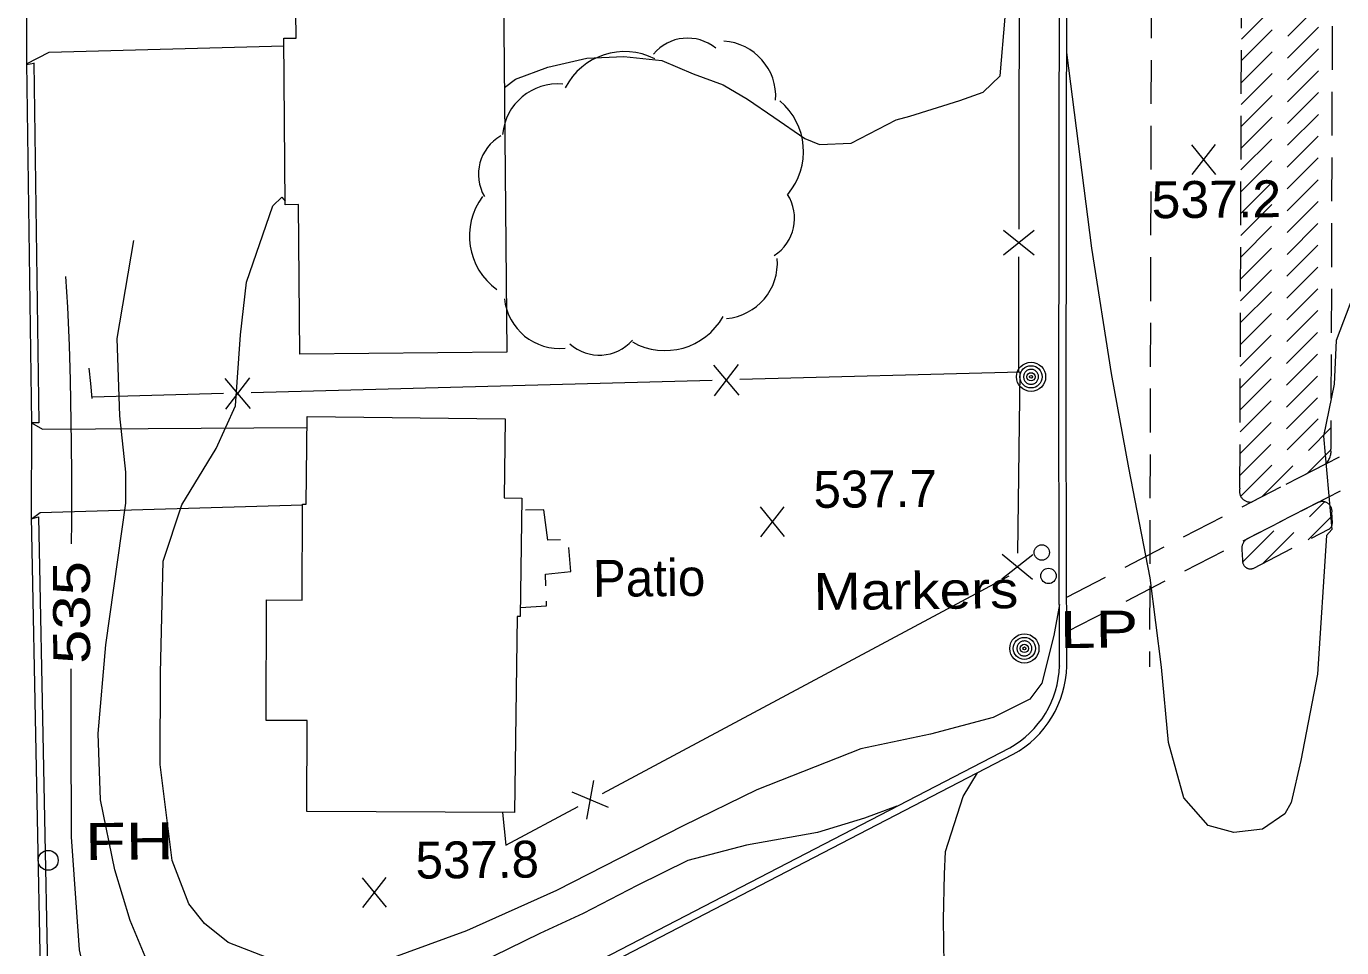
# Model space of a CAD drawing. Extents: x 2361284 to 2366480, y 6976556 to 6985346.
# Drawn here: x 2361534.5 to 2361705.6, y 6977794.9 to 6977914.8 of the extents above; entities that cross this region are included whole.
import ezdxf
from ezdxf.enums import TextEntityAlignment as Align

# ---------------------------------------------------------------- set-up
doc = ezdxf.new("R2010")
doc.units = 0
doc.header["$LTSCALE"] = 1.9
doc.linetypes.add('MEDIUM_DASHED', pattern=[4.5, 3, -1.5])
for name, color, linetype, lineweight in [('11', 7, 'Continuous', 13), ('12', 7, 'Continuous', 13), ('13', 7, 'Continuous', 13), ('16', 7, 'Continuous', 13), ('25', 7, 'Continuous', 13), ('3', 7, 'Continuous', 13), ('4', 7, 'Continuous', 13), ('5', 7, 'Continuous', 13), ('7', 7, 'Continuous', 13), ('9', 7, 'Continuous', 13)]:
    doc.layers.add(name, color=color, linetype=linetype, lineweight=lineweight)

msp = doc.modelspace()

# ---------------------------------------------------------------- linework, layer by layer
at = {"layer": '11'}
msp.add_circle((2361537.362, 6977806.274), 1.3, dxfattribs=at)
at = {"layer": '12'}
for p, q in [((2361689.258, 6977895.515), (2361686.141, 6977899.366)), ((2361686.178, 6977895.486), (2361689.221, 6977899.395)), ((2361633.142, 6977848.399), (2361630.025, 6977852.25)), ((2361630.062, 6977848.37), (2361633.105, 6977852.279)), ((2361581.368, 6977800.163), (2361578.251, 6977804.014)), ((2361578.288, 6977800.134), (2361581.331, 6977804.043))]:
    msp.add_line(p, q, dxfattribs=at)
for points in [[(2361540.41, 6977847.455), (2361540.423, 6977850.305), (2361540.427, 6977852.354), (2361540.418, 6977856.451), (2361540.386, 6977860.549), (2361540.354, 6977863.281), (2361540.268, 6977868.744), (2361540.235, 6977870.246), (2361540.136, 6977873.248), (2361540.001, 6977876.249), (2361539.896, 6977878.249), (2361539.659, 6977882.249)], [(2361589.923, 6977783.341), (2361584.877, 6977781.773), (2361578.206, 6977779.8), (2361569.99, 6977777.092), (2361562.775, 6977774.593), (2361557.281, 6977773.951), (2361553.122, 6977775.761), (2361547.058, 6977780.414), (2361543.073, 6977787.167), (2361541.442, 6977794.612), (2361540.382, 6977809.343), (2361540.362, 6977823.003), (2361540.355, 6977831.203)]]:
    msp.add_lwpolyline(points, dxfattribs=at)
at = {"layer": '13'}
for points in [[(2361596.708, 6977906.823), (2361598.168, 6977907.907), (2361602.344, 6977909.457), (2361607.443, 6977910.625), (2361612.271, 6977910.871), (2361617.206, 6977910.348), (2361621.283, 6977908.617), (2361625.157, 6977907.174), (2361628.355, 6977905.324), (2361631.777, 6977902.967), (2361635.814, 6977900.185), (2361637.696, 6977899.387), (2361641.82, 6977899.562), (2361647.671, 6977902.638), (2361649.467, 6977903.115), (2361655.968, 6977905.117), (2361659.018, 6977906.196), (2361661.198, 6977908.337), (2361661.855, 6977915.972), (2361662.148, 6977922.986), (2361662.316, 6977927.408), (2361663.113, 6977935.086), (2361662.733, 6977946.723)], [(2361710.617, 6977888.775), (2361709.638, 6977887.565), (2361709.062, 6977885.09), (2361707.171, 6977879.833), (2361704.927, 6977873.9), (2361704.681, 6977868.217), (2361703.285, 6977861.444), (2361704.381, 6977849.304), (2361703.674, 6977848.518), (2361702.491, 6977830.484), (2361700.337, 6977819.284), (2361699.069, 6977813.801), (2361698.26, 6977812.339), (2361695.362, 6977810.336), (2361691.626, 6977809.881), (2361688.257, 6977810.809), (2361685.112, 6977814.419), (2361683.103, 6977821.59), (2361682.22, 6977831.402), (2361680.73, 6977843.018), (2361677.953, 6977857.343), (2361675.686, 6977869.612), (2361673.122, 6977885.908), (2361669.87, 6977911.388)], [(2361567.72, 6977792.912), (2361560.774, 6977795.573), (2361557.691, 6977798.056), (2361555.67, 6977800.604), (2361553.492, 6977806.256), (2361551.944, 6977818.723), (2361551.97, 6977830.673), (2361552.332, 6977845.178), (2361554.763, 6977852.531), (2361559.234, 6977859.834), (2361561.751, 6977865.398), (2361562.392, 6977874.645), (2361563.147, 6977881.513), (2361566.572, 6977891.445), (2361567.779, 6977892.562), (2361568.207, 6977892.041)], [(2361549.961, 6977793.783), (2361548.036, 6977798.434), (2361546.043, 6977805.055), (2361544.167, 6977814.149), (2361543.845, 6977822.766), (2361544.875, 6977834.306), (2361547.47, 6977852.752), (2361547.462, 6977856.772), (2361546.702, 6977864.125), (2361546.326, 6977874.172), (2361548.515, 6977886.923)], [(2361668.913, 6977839.576), (2361668.201, 6977835.529), (2361666.65, 6977829.343), (2361665.072, 6977827.261), (2361660.321, 6977824.874), (2361652.142, 6977822.686), (2361643.07, 6977820.779), (2361629.549, 6977815.441), (2361619.972, 6977810.779), (2361603.483, 6977802.361), (2361591.791, 6977797.081), (2361579.065, 6977792.48)], [(2361649.573, 6977775.208), (2361649.741, 6977776.45), (2361650.744, 6977779.309), (2361651.165, 6977782.364), (2361651.603, 6977784.648), (2361653.724, 6977790.899), (2361653.927, 6977792.661), (2361653.821, 6977798.561), (2361653.955, 6977804.461), (2361654.117, 6977807.423), (2361656.409, 6977814.596), (2361658.25, 6977817.654)], [(2361647.78, 6977813.314), (2361643.556, 6977811.774), (2361637.462, 6977809.916), (2361628.228, 6977808.227), (2361620.566, 6977806.244), (2361613.977, 6977803.011), (2361606.941, 6977799.344), (2361601.336, 6977796.761), (2361593.272, 6977792.825)]]:
    msp.add_lwpolyline(points, dxfattribs=at)
at = {"layer": '16'}
for centre, radius, start, end in [((2361620.547, 6977907.478), 5.766, 50.52465, 140.52465), ((2361624.806, 6977905.653), 7.215, 356.33821, 86.33821), ((2361612.347, 6977902.839), 8.653, 62.97032, 152.97032), ((2361603.661, 6977900.073), 7.215, 84.77673, 174.77673), ((2361626.979, 6977898.494), 8.653, 319.83828, 49.83828), ((2361599.104, 6977895.516), 5.766, 119.86137, 209.86137), ((2361600.832, 6977887.512), 8.653, 143.75652, 233.75652), ((2361628.697, 6977889.796), 5.766, 302.83888, 32.83888), ((2361625.017, 6977883.97), 7.215, 274.66347, 4.66347), ((2361603.897, 6977880.092), 7.215, 185.92447, 275.92447), ((2361617.619, 6977881.257), 8.653, 240.65004, 330.65004), ((2361609.066, 6977877.769), 5.766, 228.44055, 318.44055)]:
    msp.add_arc(centre, radius, start, end, dxfattribs=at)
at = {"layer": '25'}
for points in [[(2361603.999, 6977847.979), (2361602.359, 6977847.944), (2361601.862, 6977851.859), (2361599.452, 6977851.816)], [(2361602.106, 6977841.991), (2361602.051, 6977843.49), (2361605.378, 6977843.842), (2361605.078, 6977846.979)], [(2361598.802, 6977839.189), (2361602.191, 6977839.382), (2361602.175, 6977839.991)]]:
    msp.add_lwpolyline(points, dxfattribs=at)
at = {"layer": '3', "linetype": 'MEDIUM_DASHED'}
for p, q in [((2361681.599, 6978218.192), (2361680.648, 6977831.452)), ((2361704.662, 6977991.764), (2361704.235, 6977859.767)), ((2361692.409, 6977854.696), (2361692.835, 6977984.713)), ((2361692.6, 6977913.118), (2361704.446, 6977924.964)), ((2361692.591, 6977910.281), (2361704.437, 6977922.126)), ((2361692.582, 6977907.443), (2361704.428, 6977919.289)), ((2361692.573, 6977904.605), (2361704.418, 6977916.451)), ((2361692.563, 6977901.767), (2361704.409, 6977913.613)), ((2361692.554, 6977898.93), (2361704.4, 6977910.776)), ((2361692.545, 6977896.092), (2361704.391, 6977907.938)), ((2361692.535, 6977893.254), (2361704.382, 6977905.1)), ((2361692.526, 6977890.416), (2361704.372, 6977902.263)), ((2361692.517, 6977887.579), (2361704.363, 6977899.425)), ((2361692.507, 6977884.741), (2361704.354, 6977896.588)), ((2361692.498, 6977881.903), (2361704.345, 6977893.75)), ((2361692.489, 6977879.066), (2361704.336, 6977890.912)), ((2361669.868, 6977840.524), (2361763.21, 6977888.524)), ((2361692.48, 6977876.228), (2361704.327, 6977888.075)), ((2361670.018, 6977836.103), (2361769.114, 6977887.063)), ((2361692.47, 6977873.39), (2361704.317, 6977885.237)), ((2361692.461, 6977870.552), (2361704.308, 6977882.4)), ((2361692.452, 6977867.715), (2361704.299, 6977879.562)), ((2361692.442, 6977864.877), (2361704.29, 6977876.724)), ((2361692.433, 6977862.039), (2361704.281, 6977873.887)), ((2361692.424, 6977859.201), (2361704.271, 6977871.049)), ((2361692.414, 6977856.364), (2361704.262, 6977868.212)), ((2361692.52, 6977853.641), (2361704.253, 6977865.374)), ((2361695.269, 6977853.561), (2361704.244, 6977862.536)), ((2361701.113, 6977856.577), (2361704.237, 6977859.701)), ((2361703.44, 6977857.778), (2361693.999, 6977852.906)), ((2361702.635, 6977852.856), (2361693.257, 6977848.05)), ((2361695.401, 6977844.912), (2361703.407, 6977852.918)), ((2361704.434, 6977850.122), (2361704.385, 6977851.564)), ((2361692.775, 6977845.115), (2361698.289, 6977850.629)), ((2361701.273, 6977847.956), (2361704.401, 6977851.084)), ((2361694.146, 6977844.262), (2361703.957, 6977849.347)), ((2361692.672, 6977846.703), (2361692.756, 6977845.349))]:
    msp.add_line(p, q, dxfattribs=at)
at = {"layer": '3'}
for p, q in [((2361534.513, 6977923.933), (2361534.535, 6977910.031)), ((2361534.535, 6977910.031), (2361535.18, 6977863.196)), ((2361535.496, 6977909.941), (2361534.537, 6977909.761)), ((2361535.495, 6977910.041), (2361536.14, 6977863.205)), ((2361535.18, 6977863.196), (2361535.146, 6977850.965)), ((2361536.14, 6977863.205), (2361535.18, 6977863.196)), ((2361535.149, 6977850.695), (2361536.106, 6977850.964))]:
    msp.add_line(p, q, dxfattribs=at)
for points in [[(2361668.929, 6977831.572), (2361668.929, 6977831.546), (2361668.856, 6977863.456), (2361668.929, 6977924.071), (2361668.628, 6977997.801), (2361668.439, 6978089.285), (2361668.419, 6978223.902)], [(2361669.889, 6977831.545), (2361669.889, 6977831.545), (2361669.816, 6977863.456), (2361669.889, 6977924.07), (2361669.588, 6977997.801), (2361669.399, 6978089.284), (2361669.379, 6978223.901)], [(2361534.536, 6977909.881), (2361537.502, 6977911.41), (2361568.015, 6977912.23)], [(2361535.18, 6977863.196), (2361536.598, 6977862.379), (2361571.028, 6977862.576)], [(2361570.443, 6977852.49), (2361536.332, 6977851.476), (2361535.15, 6977850.635)], [(2361535.146, 6977850.965), (2361536.438, 6977785.563), (2361536.438, 6977785.563)], [(2361536.106, 6977850.984), (2361537.398, 6977785.582), (2361537.397, 6977785.52)], [(2361561.405, 6977768.545), (2361561.233, 6977768.479), (2361662.479, 6977820.924), (2361662.451, 6977820.907)], [(2361561.67, 6977767.622), (2361561.671, 6977767.623), (2361662.917, 6977820.068), (2361662.917, 6977820.068)]]:
    msp.add_lwpolyline(points, dxfattribs=at)
at = {"layer": '3', "linetype": 'MEDIUM_DASHED'}
for centre, radius, start, end in [((2361702.198, 6977859.428), 2.065, 306.97235, 9.45463), ((2361693.747, 6977854.283), 1.4, 162.85523, 280.37211), ((2361703.124, 6977851.687), 1.267, 354.43389, 112.69026), ((2361703.54, 6977850.138), 0.894, 297.78997, 358.98679), ((2361694.06, 6977846.901), 1.402, 124.93569, 188.11385), ((2361693.782, 6977845.228), 1.033, 173.28619, 290.66197)]:
    msp.add_arc(centre, radius, start, end, dxfattribs=at)
at = {"layer": '3'}
for radius in [12.609, 13.569]:
    msp.add_arc((2361656.325, 6977831.928), radius, 299.06733, 358.38227, dxfattribs=at)
at = {"layer": '4'}
for centre, radius in [((2361665.231, 6977869.182), 1.9), ((2361665.231, 6977869.182), 1.442), ((2361665.231, 6977869.182), 0.539), ((2361665.231, 6977869.182), 0.192), ((2361666.631, 6977846.325), 1), ((2361667.5, 6977843.273), 1), ((2361664.366, 6977833.842), 1.9), ((2361664.366, 6977833.842), 1.442), ((2361664.366, 6977833.842), 0.539), ((2361664.366, 6977833.842), 0.192)]:
    msp.add_circle(centre, radius, dxfattribs=at)
for centre, start, end in [((2361665.231, 6977869.182), 118.46406, 129.71409), ((2361665.231, 6977869.182), 107.21593, 118.46597), ((2361665.231, 6977869.182), 95.96582, 107.21585), ((2361665.231, 6977869.182), 84.71553, 95.96557), ((2361665.231, 6977869.182), 73.46552, 84.71555), ((2361665.231, 6977869.182), 62.21535, 73.46538), ((2361665.231, 6977869.182), 50.96397, 62.214), ((2361665.231, 6977869.182), 174.71552, 185.96556), ((2361665.231, 6977869.182), 163.46611, 174.71615), ((2361665.231, 6977869.182), 185.96287, 197.21291), ((2361665.231, 6977869.182), 152.21535, 163.46538), ((2361665.231, 6977869.182), 197.21479, 208.46483), ((2361665.231, 6977869.182), 140.96646, 152.21649), ((2361665.231, 6977869.182), 208.46822, 219.71826), ((2361665.231, 6977869.182), 129.71376, 140.96379), ((2361665.231, 6977869.182), 219.71376, 230.96379), ((2361665.231, 6977869.182), 230.96397, 242.214), ((2361665.231, 6977869.182), 242.21812, 253.46815), ((2361665.231, 6977869.182), 287.21593, 298.46597), ((2361665.231, 6977869.182), 298.46406, 309.71409), ((2361665.231, 6977869.182), 39.71588, 50.96591), ((2361665.231, 6977869.182), 309.71589, 320.96592), ((2361665.231, 6977869.182), 28.46656, 39.7166), ((2361665.231, 6977869.182), 320.96646, 332.21649), ((2361665.231, 6977869.182), 17.21479, 28.46483), ((2361665.231, 6977869.182), 332.21419, 343.46422), ((2361665.231, 6977869.182), 5.96345, 17.21348), ((2361665.231, 6977869.182), 343.46611, 354.71615), ((2361665.231, 6977869.182), 354.71553, 5.96557), ((2361665.231, 6977869.182), 253.46258, 264.71261), ((2361665.231, 6977869.182), 264.71553, 275.96557), ((2361665.231, 6977869.182), 275.96582, 287.21585), ((2361664.366, 6977833.842), 163.46611, 174.71615), ((2361664.366, 6977833.842), 152.21535, 163.46538), ((2361664.366, 6977833.842), 140.96646, 152.21649), ((2361664.366, 6977833.842), 129.71376, 140.96379), ((2361664.366, 6977833.842), 118.46406, 129.71409), ((2361664.366, 6977833.842), 107.21593, 118.46597), ((2361664.366, 6977833.842), 95.96582, 107.21585), ((2361664.366, 6977833.842), 84.71553, 95.96557), ((2361664.366, 6977833.842), 73.46552, 84.71555), ((2361664.366, 6977833.842), 62.21535, 73.46538), ((2361664.366, 6977833.842), 50.96397, 62.214), ((2361664.366, 6977833.842), 39.71588, 50.96591), ((2361664.366, 6977833.842), 28.46656, 39.7166), ((2361664.366, 6977833.842), 17.21479, 28.46483), ((2361664.366, 6977833.842), 5.96345, 17.21348), ((2361664.366, 6977833.842), 174.71552, 185.96556), ((2361664.366, 6977833.842), 185.96287, 197.21291), ((2361664.366, 6977833.842), 197.21479, 208.46483), ((2361664.366, 6977833.842), 208.46822, 219.71826), ((2361664.366, 6977833.842), 219.71376, 230.96379), ((2361664.366, 6977833.842), 230.96397, 242.214), ((2361664.366, 6977833.842), 242.21812, 253.46815), ((2361664.366, 6977833.842), 253.46258, 264.71261), ((2361664.366, 6977833.842), 264.71553, 275.96557), ((2361664.366, 6977833.842), 275.96582, 287.21585), ((2361664.366, 6977833.842), 287.21593, 298.46597), ((2361664.366, 6977833.842), 298.46406, 309.71409), ((2361664.366, 6977833.842), 309.71589, 320.96592), ((2361664.366, 6977833.842), 320.96646, 332.21649), ((2361664.366, 6977833.842), 332.21419, 343.46422), ((2361664.366, 6977833.842), 343.46611, 354.71615), ((2361664.366, 6977833.842), 354.71553, 5.96557)]:
    msp.add_arc(centre, 0.973, start, end, dxfattribs=at)
at = {"layer": '5'}
msp.add_lwpolyline([(2361543.089, 6977866.342), (2361542.897, 6977868.323), (2361542.705, 6977870.314)], dxfattribs=at)
at = {"layer": '7'}
for points in [[(2361596.557, 6977923.753), (2361597.016, 6977872.374), (2361570.107, 6977872.138), (2361569.932, 6977891.587), (2361568.212, 6977891.571), (2361568.006, 6977913.24), (2361569.606, 6977913.255), (2361569.508, 6977923.496)], [(2361598.045, 6977812.511), (2361570.993, 6977812.614), (2361571.04, 6977824.455), (2361565.71, 6977824.474), (2361565.771, 6977840.155), (2361570.401, 6977840.139), (2361570.442, 6977852.6), (2361570.902, 6977852.595), (2361571.044, 6977864.037), (2361596.808, 6977863.721), (2361596.686, 6977853.431), (2361598.977, 6977853.403), (2361598.784, 6977837.979), (2361598.374, 6977837.985)]]:
    msp.add_lwpolyline(points, close=True, dxfattribs=at)
at = {"layer": '9'}
for p, q in [((2361665.64, 6977888.197), (2361661.63, 6977884.999)), ((2361665.631, 6977884.997), (2361661.639, 6977888.199)), ((2361663.634, 6977869.797), (2361663.662, 6977884.798)), ((2361623.914, 6977870.69), (2361627.221, 6977866.781)), ((2361627.113, 6977870.78), (2361624.022, 6977866.69)), ((2361560.337, 6977868.975), (2361563.644, 6977865.066)), ((2361563.536, 6977869.065), (2361560.445, 6977864.976)), ((2361623.763, 6977868.718), (2361563.784, 6977867.098)), ((2361560.186, 6977867.003), (2361543.089, 6977866.541)), ((2361665.481, 6977846.034), (2361661.44, 6977842.875)), ((2361665.442, 6977842.833), (2361661.48, 6977846.076)), ((2361609.493, 6977814.98), (2361662.386, 6977843.304)), ((2361607.435, 6977811.64), (2361608.367, 6977816.669)), ((2361610.25, 6977813.147), (2361605.541, 6977815.162))]:
    msp.add_line(p, q, dxfattribs=at)
for points in [[(2361663.667, 6977888.398), (2361663.751, 6977930.112), (2361645.475, 6977929.628)], [(2361663.508, 6977846.255), (2361663.804, 6977869.799), (2361627.362, 6977868.812)], [(2361596.485, 6977812.516), (2361596.895, 6977808.229), (2361606.319, 6977813.28)]]:
    msp.add_lwpolyline(points, dxfattribs=at)

# ---------------------------------------------------------------- texts
at = {"layer": '12', "width": 1.05}
msp.add_text('537.2', height=4.799, rotation=0.545, dxfattribs=at).set_placement((2361680.935, 6977889.803))
at = {"layer": '12'}
for s, p in [('537.7', (2361636.951, 6977852.123)), ('537.8', (2361585.177, 6977803.887))]:
    msp.add_text(s, height=4.799, rotation=0.545, dxfattribs=at).set_placement(p)
at = {"layer": '12', "width": 1.25}
msp.add_text(' 535 ', height=4.799, rotation=90.134, dxfattribs=at).set_placement((2361542.797, 6977838.527), align=Align.CENTER)
at = {"layer": '25'}
msp.add_text('Patio', height=4.799, rotation=0.545, dxfattribs=at).set_placement((2361608.25, 6977840.549))
at = {"layer": '4'}
for s, width, p in [('Markers', 1.15, (2361636.953, 6977838.837)), ('  LP', 1.3, (2361664.366, 6977833.842)), ('  FH', 1.35, (2361537.361, 6977806.273))]:
    msp.add_text(s, height=4.799, rotation=0.545, dxfattribs=dict(at, width=width)).set_placement(p)

doc.saveas('drawing.dxf')
